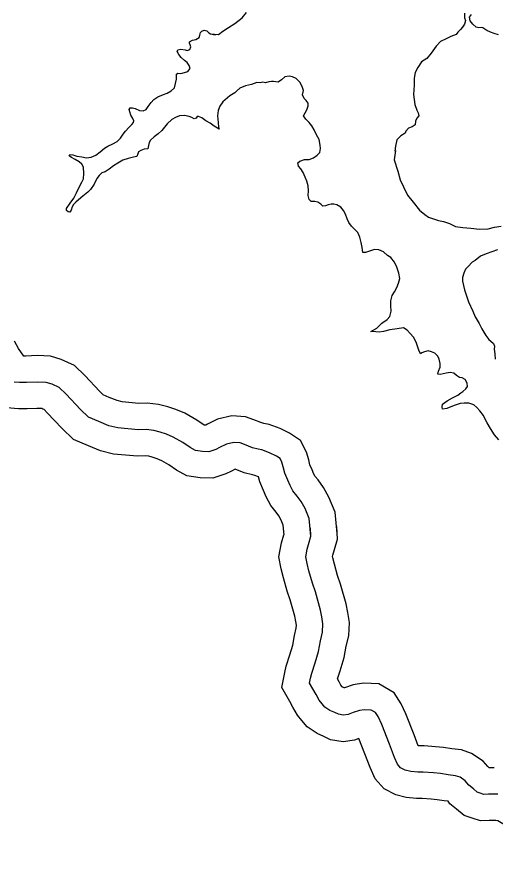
# Model space of a CAD drawing. Extents: x -83719 to 153526, y -11835 to 11446.
# Drawn here: x 7666 to 7756.8, y 159.5 to 319.2 of the extents above; entities that cross this region are included whole.
import ezdxf

# ---------------------------------------------------------------- set-up
doc = ezdxf.new("R2010")
doc.units = 0
for name, color, linetype in [('Level 10', 7, 'Continuous'), ('Level 59', 7, 'Continuous'), ('Level 9', 7, 'Continuous')]:
    doc.layers.add(name, color=color, linetype=linetype)

msp = doc.modelspace()

# ---------------------------------------------------------------- linework, layer by layer
at = {"layer": 'Level 10'}
for points in [[(7726.78, 221.11), (7726.39, 225.18), (7725.21, 228.03), (7724.18, 229.88), (7723.16, 231.28), (7722.62, 231.95), (7722.39, 232.38), (7722.04, 233.21), (7721.64, 234.15), (7721.4, 235.08), (7720.98, 236.54), (7719.83, 238.8), (7717.74, 240.17), (7715.96, 241.03), (7713.88, 241.83), (7712.89, 242), (7712.34, 242.16), (7710.97, 242.71), (7709.41, 243.26), (7706.8, 243.46), (7704.09, 242.84), (7702.21, 241.88), (7701.85, 241.7), (7701.74, 241.66), (7701.72, 241.66), (7701.55, 241.69), (7700.15, 242.65), (7697.87, 243.95), (7696.16, 244.63), (7694.68, 245.16), (7692.92, 245.63), (7690.76, 245.87), (7689.18, 245.82), (7686.02, 246.1), (7685.03, 246.34), (7683.52, 246.96), (7682.42, 247.44), (7681.69, 248.15), (7678.96, 251.04), (7676.95, 253.02), (7674.44, 254.16), (7672.4, 254.75), (7669.9, 254.88), (7667.73, 254.79), (7667.37, 254.78), (7666.33, 256.26), (7665.57, 257.6)], [(7716.76, 220.86), (7716.58, 222.73), (7716.19, 223.67), (7715.74, 224.48), (7715.22, 225.2), (7714.21, 226.45), (7713.35, 228.08), (7712.83, 229.31), (7712.14, 230.96), (7711.9, 231.87), (7711.19, 232.15), (7710.71, 232.23), (7709.13, 232.67), (7707.47, 233.34), (7706.76, 232.98), (7705.66, 232.42), (7703.19, 231.63), (7700.81, 231.68), (7698.26, 232.1), (7696.32, 233.15), (7694.84, 234.17), (7693.52, 234.92), (7692.62, 235.28), (7691.7, 235.6), (7691.06, 235.77), (7690.36, 235.85), (7688.89, 235.81), (7684.39, 236.2), (7681.92, 236.8), (7679.62, 237.75), (7676.79, 238.98), (7674.57, 241.11), (7671.8, 244.05), (7671.19, 244.65), (7670.97, 244.75), (7670.74, 244.82), (7669.85, 244.87), (7667.97, 244.79), (7666.34, 244.78), (7664.1, 244.98)], [(7756.6, 176.67), (7755.62, 176.67), (7755.35, 176.9), (7754.49, 177.95), (7752.31, 179.39), (7750.38, 180.04), (7748.54, 180.29), (7746.97, 180.53), (7745.46, 180.67), (7743.28, 180.84), (7742.29, 180.83), (7742.19, 180.84), (7741.38, 182.93), (7739.84, 186.91), (7738.92, 188.81), (7737.6, 190.89), (7734.68, 192.57), (7731.77, 192.71), (7729.82, 192.43), (7728.21, 191.86), (7728.1, 191.83), (7727.85, 191.94), (7727.82, 191.96), (7727.76, 192.03), (7727.52, 192.32), (7727.16, 192.96), (7726.87, 193.52), (7727.36, 195.08), (7728.15, 197.58), (7728.53, 199.77), (7728.98, 201.72), (7729.12, 204.22), (7728.82, 206.15), (7728.52, 207.76), (7727.43, 211.5), (7726.89, 213.17), (7726.26, 215.31), (7725.97, 216.5), (7725.92, 216.76), (7725.97, 217.02), (7726.28, 218.06), (7726.84, 220.07), (7726.72, 222.44)], [(7756.68, 166.67), (7755.64, 166.67), (7753.96, 166.59), (7752.39, 167.1), (7750.86, 167.6), (7749.42, 168.82), (7748.19, 169.84), (7747.83, 170.3), (7747.12, 170.39), (7745.76, 170.6), (7744.61, 170.7), (7742.93, 170.84), (7741.86, 170.83), (7739.9, 171.01), (7737.91, 171.51), (7735.73, 172.66), (7733.98, 174.59), (7733.07, 176.7), (7732.05, 179.32), (7730.93, 182.23), (7730.06, 181.93), (7727.92, 181.59), (7725.52, 182), (7724.27, 182.59), (7723, 183.14), (7721.09, 184.44), (7720.08, 185.63), (7719.24, 186.66), (7718.39, 188.15), (7717.83, 189.23), (7716.28, 191.88), (7716.87, 194.75), (7717.15, 195.98), (7717.83, 198.09), (7718.41, 199.94), (7718.72, 201.76), (7719.04, 203.14), (7719.08, 203.72), (7718.96, 204.45), (7718.78, 205.44), (7717.88, 208.55), (7717.33, 210.21), (7716.59, 212.73), (7716.19, 214.39), (7715.76, 216.67), (7716.22, 219.35), (7716.68, 220.85)], [(7777.83, 159.51), (7777.12, 162.1), (7777.05, 165.06), (7777.15, 165.99), (7773.92, 165.88), (7772.06, 166.49), (7770.86, 165.91), (7769.16, 164.93), (7766.93, 164.06), (7764.58, 163.57), (7762.23, 163.99), (7760.64, 164.63), (7759.34, 165.29), (7758.22, 166.04), (7757.3, 166.62), (7756.92, 166.66), (7756.41, 166.68)]]:
    msp.add_lwpolyline(points, dxfattribs=at)
at = {"layer": 'Level 59'}
for points in [[(7721.81, 220.62), (7721.48, 223.96), (7720.7, 225.85), (7719.96, 227.18), (7719.19, 228.24), (7718.41, 229.2), (7717.87, 230.23), (7717.43, 231.26), (7716.89, 232.56), (7716.58, 233.75), (7716.31, 234.69), (7715.97, 235.35), (7715.27, 235.81), (7713.97, 236.44), (7712.53, 236.99), (7711.8, 237.12), (7710.74, 237.41), (7709.2, 238.03), (7708.37, 238.33), (7707.17, 238.42), (7705.81, 238.11), (7704.49, 237.43), (7703.76, 237.06), (7702.46, 236.65), (7701.27, 236.67), (7699.9, 236.89), (7698.93, 237.42), (7697.5, 238.41), (7695.69, 239.43), (7694.39, 239.95), (7693.19, 240.38), (7691.99, 240.7), (7690.56, 240.86), (7689.03, 240.81), (7685.21, 241.15), (7683.47, 241.57), (7681.57, 242.36), (7679.6, 243.21), (7678.13, 244.63), (7675.38, 247.54), (7674.07, 248.84), (7672.71, 249.46), (7671.57, 249.78), (7669.88, 249.87), (7667.85, 249.79), (7666.55, 249.78), (7665.55, 249.87)], [(7756.64, 171.67), (7755.51, 171.66), (7754.64, 171.62), (7753.94, 171.85), (7753.34, 172.05), (7752.64, 172.64), (7751.77, 173.37), (7751.1, 174.2), (7750.1, 174.86), (7749.23, 175.15), (7747.83, 175.34), (7746.37, 175.56), (7745.04, 175.69), (7743.11, 175.84), (7742.08, 175.83), (7740.74, 175.95), (7739.71, 176.21), (7738.84, 176.67), (7738.24, 177.33), (7737.7, 178.6), (7736.71, 181.12), (7735.25, 184.91), (7734.55, 186.38), (7734.04, 187.17), (7733.24, 187.63), (7732.01, 187.69), (7731.01, 187.55), (7729.85, 187.14), (7728.86, 186.8), (7727.96, 186.66), (7727.03, 186.82), (7726.33, 187.15), (7725.43, 187.54), (7724.46, 188.2), (7723.92, 188.83), (7723.38, 189.49), (7722.78, 190.55), (7722.2, 191.65), (7721.56, 192.75), (7721.75, 193.68), (7721.98, 194.65), (7722.6, 196.59), (7723.28, 198.76), (7723.63, 200.76), (7724.01, 202.43), (7724.1, 203.97), (7723.89, 205.3), (7723.65, 206.6), (7722.66, 210.03), (7722.11, 211.69), (7721.43, 214.02), (7721.08, 215.45), (7720.84, 216.71), (7721.09, 218.18), (7721.48, 219.45), (7721.81, 220.62), (7721.73, 222.19)], [(7757.27, 171.64), (7756.64, 171.67)]]:
    msp.add_lwpolyline(points, dxfattribs=at)
at = {"layer": 'Level 9'}
for points in [[(7702.79, 315.96), (7704.29, 315.84), (7705.11, 316.45), (7706.2, 317.12), (7707.4, 317.9), (7708.78, 319.01), (7709.61, 319.98)], [(7750.95, 319.85), (7750.95, 318.98), (7751.12, 318.45), (7750.96, 317.78), (7750.57, 317.24), (7750.21, 316.74), (7749.71, 316.27), (7749.38, 315.83), (7748.35, 315.46), (7747.46, 315.02), (7746.4, 314.47), (7745.57, 313.63), (7744.65, 312.26), (7743.8, 311.25), (7742.81, 310.61), (7742.08, 309.57), (7741.62, 308.6), (7741.4, 307.53), (7741.41, 306.2), (7741.26, 304.46), (7741.54, 302.56), (7741.88, 301.46), (7742.15, 300.93), (7742.26, 300.4), (7741.93, 299.96), (7741.63, 299.39)], [(7757.4, 315.76), (7756.6, 316.02), (7755.86, 316.25), (7755.2, 316.58), (7754.46, 317.11), (7754.13, 317.17), (7753.7, 317.07), (7753.16, 317.23), (7752.53, 317.76), (7752.02, 318.42), (7751.92, 319.09), (7752.28, 319.62)], [(7676.4, 292.47), (7675.94, 292.77), (7676.07, 293.04), (7676.67, 293.01), (7677.43, 292.71), (7678.37, 292.59), (7679.26, 292.43), (7680.1, 292.54), (7681.02, 292.91), (7681.85, 293.58), (7682.64, 294.26), (7683.3, 294.6), (7684.23, 295.07), (7685.06, 295.54), (7685.72, 296.12), (7686.21, 296.89), (7686.64, 297.49), (7687.27, 298.2), (7687.86, 298.73), (7688.16, 299.1), (7688.22, 299.47), (7688.05, 299.9), (7687.68, 300.5), (7687.48, 301.13), (7687.34, 301.6), (7687.54, 301.9), (7687.97, 301.9), (7688.5, 301.77), (7689.3, 301.38), (7689.97, 301.32), (7690.57, 301.59), (7690.96, 302.16), (7691.49, 302.9), (7692.01, 303.5), (7692.77, 303.98), (7693.83, 304.42), (7694.53, 304.66), (7695.33, 305.13), (7695.92, 305.73), (7696.15, 306.54), (7696.34, 307.34), (7696.33, 307.87), (7696.33, 308.27), (7696.56, 308.47), (7697.16, 308.45), (7697.83, 308.58), (7698.46, 308.82), (7698.88, 309.39), (7698.75, 309.96), (7698.34, 310.49), (7697.81, 310.89), (7697.17, 311.45), (7696.73, 312.04), (7696.46, 312.61), (7696.59, 312.91), (7697.12, 313.01), (7697.96, 312.89), (7698.36, 312.76), (7698.82, 312.96), (7699.02, 313.46), (7698.91, 313.86), (7698.78, 314.16), (7698.78, 314.46), (7699.37, 314.77), (7699.97, 314.9), (7700.6, 315.28), (7700.76, 315.71), (7700.86, 316.18), (7701.15, 316.48), (7701.55, 316.62), (7702.09, 316.49), (7702.45, 316.16), (7702.79, 315.96), (7703.35, 315.83), (7703.79, 315.84)], [(7720.44, 300.39), (7721.03, 301.53), (7721.29, 302.27), (7721.32, 302.8), (7720.91, 303.3), (7720.51, 303.66), (7720.21, 304.39), (7720.4, 305.2), (7720.16, 305.96), (7719.72, 306.76), (7719.02, 307.45), (7718.35, 307.81), (7717.69, 307.91), (7716.89, 307.8), (7716.26, 307.23), (7715.6, 306.79), (7715.13, 306.85), (7714.73, 306.92), (7714.33, 306.88), (7713.84, 306.81), (7713.17, 306.67), (7712.71, 306.77), (7712.21, 306.66), (7711.58, 306.69), (7710.55, 306.32), (7709.39, 306.07), (7708.36, 305.63), (7707.7, 305.06), (7707.37, 304.76), (7706.41, 304.18), (7705.12, 303.07), (7704.53, 302.2), (7704.2, 301.4), (7704.08, 300.4), (7704.15, 299.76), (7704.22, 299.13), (7704.26, 298.23), (7704.4, 297.83), (7703.46, 298.42), (7702.72, 298.98), (7701.86, 299.44), (7701.12, 300.01), (7700.52, 300.23), (7700.25, 300.23), (7700.02, 299.93), (7699.69, 299.79), (7699.22, 300.06), (7698.72, 300.29), (7697.82, 300.48), (7696.86, 300.41), (7696.1, 300.1), (7695.44, 299.66), (7694.54, 298.89), (7694.02, 298.25), (7693.56, 297.61), (7692.86, 296.94), (7692.1, 296.4), (7691.41, 295.79), (7691.15, 295.32), (7690.99, 294.76), (7690.86, 294.12), (7690.16, 294.08), (7689.53, 293.81), (7689.13, 293.54), (7688.97, 293.17), (7688.77, 292.7), (7688.14, 292.53), (7687.15, 292.32), (7686.15, 291.98), (7685.16, 291.41), (7684.37, 290.9), (7683.57, 290.26), (7682.81, 289.79), (7682.18, 289.55), (7681.65, 289.05), (7681.23, 288.48), (7680.67, 287.44), (7679.98, 286.43), (7679.48, 285.93), (7678.53, 285.15), (7677.73, 284.45), (7677.2, 284.01), (7676.78, 283.54), (7676.55, 283.1), (7676.32, 282.5), (7676.06, 282.1), (7675.76, 282.16), (7675.45, 282.43), (7675.45, 282.79), (7676.14, 283.8), (7676.83, 284.74), (7677.32, 285.78), (7677.81, 286.71), (7678.34, 287.79), (7678.7, 288.46), (7678.76, 289.42), (7678.68, 290.62), (7678.38, 291.22), (7677.84, 291.68), (7677.11, 292.11), (7676.4, 292.47)], [(7723.7, 283.64), (7723.1, 284.01), (7722.57, 284.1), (7721.87, 284.1), (7721.46, 284.53), (7721.29, 285.26), (7721.35, 286.13), (7721.31, 287.13), (7721.04, 287.99), (7720.7, 288.72), (7720.33, 289.65), (7719.89, 290.32), (7719.45, 290.81), (7719.31, 291.48), (7719.71, 291.78), (7720.61, 292.12), (7721.5, 292.13), (7722.3, 292.44), (7722.99, 292.94), (7723.49, 293.41), (7723.61, 294.21), (7723.54, 294.85), (7723.37, 295.88), (7722.9, 296.81), (7722.42, 297.71), (7721.98, 298.47), (7721.51, 299.1), (7720.88, 299.73), (7720.44, 300.39)], [(7741.63, 299.39), (7741.6, 298.69), (7741.01, 298.29), (7740.31, 298.02), (7739.82, 297.45), (7739.69, 297.08), (7738.89, 296.57), (7738.13, 295.86), (7737.85, 294.63), (7737.75, 293.66), (7737.85, 293.79), (7737.63, 292.02), (7738.28, 289.86), (7738.73, 288.23), (7739.37, 286.94), (7740.11, 285.34), (7741.19, 283.98), (7742.43, 282.49), (7743.44, 281.67), (7744.14, 281.14), (7744.87, 280.88), (7746.01, 280.55), (7746.97, 280.33), (7748.11, 279.97), (7749.27, 279.41), (7750.61, 279.22), (7752.14, 279.07), (7753.77, 278.88), (7755.46, 278.93), (7756.66, 279.24), (7757.89, 279.45)], [(7756.64, 239.85), (7755.87, 241.08), (7755.23, 242.1), (7754.86, 242.8), (7754.55, 243.5), (7753.85, 244.39), (7753.31, 245.06), (7752.71, 245.55), (7751.77, 245.85), (7750.91, 245.84), (7750.14, 245.77), (7749.15, 245.49), (7748.39, 245.19), (7747.62, 244.85), (7746.79, 244.71), (7746.72, 245.11), (7746.75, 245.67), (7747.68, 246.28), (7748.67, 246.85), (7749.66, 247.36), (7750.23, 247.8), (7750.66, 248.1), (7751.22, 248.58), (7751.55, 249.05), (7751.44, 249.65), (7751.07, 250.34), (7750.54, 250.64), (7750, 250.73), (7749.44, 251.1), (7748.9, 251.53), (7748.23, 251.69), (7747.47, 251.55), (7746.91, 251.41), (7746.31, 251.27), (7745.87, 251.34), (7746.04, 251.94), (7746.36, 252.71), (7746.32, 253.41), (7746.15, 254.24), (7745.88, 254.77), (7745.34, 255.37), (7744.71, 255.63), (7744.08, 255.76), (7743.38, 255.62), (7742.88, 255.41), (7742.58, 255.24), (7742.28, 255.91), (7742.04, 256.67), (7741.8, 257.41), (7741.26, 258.37), (7740.62, 259.1), (7740.05, 259.73), (7739.35, 260.15), (7738.16, 259.98), (7736.79, 259.77), (7735.6, 259.46), (7734.74, 259.32), (7734.14, 259.38), (7733.17, 259.44), (7734.33, 260.11), (7735.29, 261.06), (7736.25, 261.76), (7736.77, 262.3), (7737.03, 263.3), (7736.99, 264.34), (7736.98, 265.31), (7737.21, 266.27), (7737.67, 267.01), (7738.09, 267.78), (7738.45, 268.65), (7738.68, 269.49), (7738.47, 270.55), (7738.1, 271.68), (7737.66, 272.61), (7736.95, 273.51), (7736.32, 273.9), (7735.58, 274.57), (7734.68, 274.93), (7733.85, 274.99), (7733.32, 274.81), (7732.75, 274.61), (7732.19, 274.47), (7731.69, 274.47), (7731.51, 275.4), (7731.34, 276.33), (7731.07, 277.33), (7730.69, 278.23), (7730.02, 278.92), (7729.49, 279.42), (7728.98, 280.12), (7728.71, 280.85), (7728.37, 281.71), (7727.97, 282.41), (7727.46, 283.07), (7726.76, 283.47), (7726.16, 283.63), (7725.63, 283.63), (7725.1, 283.52), (7724.57, 283.32), (7724.1, 283.25), (7723.7, 283.64)], [(7757.19, 274.97), (7756.13, 274.6), (7755.07, 274.22), (7754.01, 273.78), (7752.98, 272.94), (7752.42, 272.6), (7751.66, 271.79), (7751.17, 271.29), (7750.81, 270.55), (7750.58, 269.72), (7750.59, 268.98), (7750.97, 267.38), (7751.41, 266.02), (7751.72, 265.09), (7752.53, 263.33), (7753, 262.26), (7753.71, 261), (7754.25, 259.94), (7754.59, 259.31), (7754.99, 258.68), (7755.57, 257.92), (7755.93, 257.62), (7756.44, 257.16), (7756.64, 256.69), (7756.61, 256.12), (7756.69, 255.22), (7756.79, 254.19)], [(7757.45, 238.89), (7756.64, 239.85)]]:
    msp.add_lwpolyline(points, dxfattribs=at)

doc.saveas('drawing.dxf')
